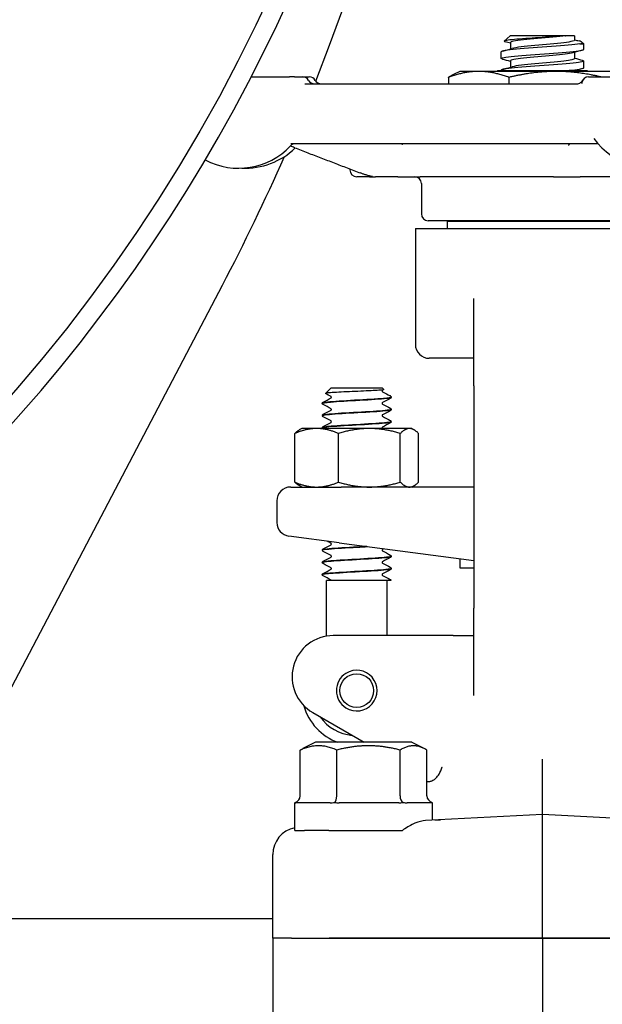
# Model space of a CAD drawing. Header units: inches. Extents: x 24 to 1128, y -69 to 748.
# Tile 468 of 656: x 616.47 to 619.11, y 343.72 to 348.19. Entities that reach past the tile are written whole.
import ezdxf

# ---------------------------------------------------------------- set-up
doc = ezdxf.new("R2010")
doc.units = ezdxf.units.IN
doc.header["$LTSCALE"] = 32
doc.header["$MEASUREMENT"] = 0
doc.layers.add('Visible (ANSI)', color=7, linetype='Continuous', lineweight=30)

msp = doc.modelspace()

# ---------------------------------------------------------------- linework, layer by layer
at = {"layer": 'Visible (ANSI)'}
for p, q in [((618.69618, 348.12229), (618.66969, 348.09782)), ((618.94758, 348.12229), (618.69618, 348.12229)), ((618.94758, 348.12229), (618.94901, 348.12229)), ((618.98897, 348.12229), (618.94901, 348.12229)), ((618.98897, 348.12229), (618.98897, 348.10146)), ((618.65563, 348.01813), (618.65563, 348.04902)), ((618.6973, 348.09069), (618.6973, 348.06202)), ((619.01266, 348.08483), (619.03063, 348.08483)), ((619.02184, 348.09296), (619.03063, 348.08483)), ((619.03063, 348.05979), (619.03063, 348.08483)), ((618.6973, 348.00735), (618.6973, 347.97869)), ((618.98897, 348.04679), (618.98897, 348.01813)), ((619.03063, 347.97646), (619.03063, 348.00735)), ((618.46813, 347.95979), (618.44236, 347.94778)), ((618.55311, 347.95979), (618.46813, 347.95979)), ((618.904, 347.95979), (618.55311, 347.95979)), ((618.63928, 347.96242), (618.63666, 347.95979)), ((619.04698, 347.96242), (618.63928, 347.96242)), ((618.65563, 347.96242), (618.65563, 347.96568)), ((619.19402, 347.95979), (618.904, 347.95979)), ((618.98897, 347.96346), (618.98897, 347.96242)), ((619.04698, 347.96242), (619.04961, 347.95979)), ((617.52035, 347.93492), (617.69354, 347.93492)), ((617.71676, 347.93492), (617.69354, 347.93492)), ((617.71676, 347.93492), (617.75349, 347.93492)), ((617.75349, 347.93492), (617.7838, 347.93492)), ((618.41586, 347.93274), (618.41586, 347.90367)), ((618.69037, 347.93274), (618.69037, 347.90367)), ((619.0522, 347.93492), (619.0518, 347.93492)), ((619.0522, 347.93492), (619.62783, 347.93492)), ((617.76405, 347.90367), (618.99923, 347.90367)), ((619.08927, 347.63117), (617.69998, 347.63117)), ((617.96813, 347.51682), (617.96813, 347.51242)), ((618.05743, 347.48117), (617.99938, 347.48117)), ((618.05743, 347.48117), (618.08457, 347.48117)), ((618.1855, 347.48117), (618.08457, 347.48117)), ((618.1855, 347.48117), (618.28816, 347.48117)), ((618.89284, 347.48117), (618.28816, 347.48117)), ((618.89284, 347.48117), (619.01423, 347.48117)), ((619.18188, 347.48117), (619.01423, 347.48117)), ((618.29313, 347.44992), (618.29313, 347.31242)), ((618.26563, 347.24617), (619.42063, 347.24617)), ((618.26563, 347.24617), (618.26563, 346.71867)), ((619.36188, 347.28117), (618.32438, 347.28117)), ((619.27488, 347.27742), (618.41138, 347.27742)), ((618.41138, 347.24617), (618.41138, 347.27742)), ((618.51813, 347.27742), (618.51813, 347.28117)), ((615.41982, 343.23117), (617.38931, 346.9885)), ((618.53063, 346.53117), (618.53063, 346.92808)), ((618.53063, 346.65617), (618.32813, 346.65617)), ((618.53063, 346.53117), (618.53063, 345.52117)), ((617.88211, 346.52117), (617.8575, 346.49656)), ((618.11665, 346.52117), (617.88211, 346.52117)), ((618.11665, 346.52117), (618.12297, 346.51485)), ((617.84313, 346.45134), (617.84313, 346.45192)), ((618.15563, 346.47915), (618.15563, 346.47973)), ((617.84313, 346.39573), (617.84313, 346.39631)), ((618.15563, 346.42354), (618.15563, 346.42412)), ((618.15563, 346.36792), (618.15563, 346.36851)), ((617.71842, 346.0935), (617.71842, 346.31484)), ((617.74938, 346.33717), (617.73833, 346.33079)), ((617.81735, 346.33717), (617.74938, 346.33717)), ((618.05677, 346.33717), (617.81735, 346.33717)), ((617.84313, 346.34012), (617.84313, 346.3407)), ((617.91629, 346.0935), (617.91629, 346.31484)), ((618.2388, 346.33717), (618.05677, 346.33717)), ((618.19726, 346.0935), (618.19726, 346.31484)), ((618.24938, 346.33717), (618.2388, 346.33717)), ((618.24938, 346.33717), (618.26043, 346.33079)), ((618.28035, 346.0935), (618.28035, 346.31484)), ((617.69938, 346.07117), (617.92827, 346.07117)), ((617.74938, 346.07117), (617.73833, 346.07755)), ((618.53063, 346.07117), (617.92827, 346.07117)), ((618.24938, 346.07117), (618.26043, 346.07755)), ((617.63688, 346.00867), (617.63688, 345.90979)), ((617.92011, 345.81769), (617.69122, 345.84782)), ((617.92011, 345.81769), (618.53063, 345.73731)), ((617.84313, 345.78401), (617.84313, 345.78459)), ((617.84313, 345.7284), (617.84313, 345.72898)), ((618.15563, 345.7562), (618.15563, 345.75678)), ((618.46813, 345.74554), (618.46813, 345.70372)), ((618.15563, 345.70059), (618.15563, 345.70117)), ((618.46813, 345.70372), (618.53063, 345.70372)), ((617.84313, 345.67279), (617.84313, 345.67337)), ((618.0278, 345.64617), (617.86188, 345.64617)), ((617.86188, 345.39355), (617.86188, 345.64617)), ((618.1392, 345.64617), (618.0278, 345.64617)), ((618.13688, 345.39617), (618.13688, 345.64617)), ((618.15557, 345.64617), (618.1392, 345.64617)), ((618.53063, 345.12426), (618.53063, 345.52117)), ((618.34936, 345.39617), (617.89313, 345.39617)), ((618.43703, 345.39617), (618.34936, 345.39617)), ((618.43703, 345.39617), (618.53063, 345.39617)), ((617.79938, 345.04629), (618.03342, 344.91117)), ((617.74306, 344.66742), (617.74306, 344.87621)), ((617.81188, 344.91117), (617.75479, 344.88262)), ((618.24938, 344.91117), (617.81188, 344.91117)), ((617.90863, 344.66742), (617.90863, 344.87621)), ((618.19621, 344.66742), (618.19621, 344.87621)), ((618.24938, 344.91117), (618.30648, 344.88262)), ((618.31821, 344.66742), (618.31821, 344.87621)), ((618.84313, 344.58367), (618.84313, 344.83401)), ((617.71817, 344.63617), (617.71813, 344.63617)), ((617.71813, 344.51117), (617.71813, 344.63617)), ((617.87838, 344.63617), (617.72212, 344.63617)), ((618.19084, 344.63617), (617.91945, 344.63617)), ((618.34313, 344.63617), (618.22796, 344.63617)), ((618.34313, 344.55747), (618.34313, 344.63617)), ((618.84313, 344.58367), (618.31141, 344.5558)), ((619.37486, 344.5558), (618.84313, 344.58367)), ((618.84313, 344.45907), (618.84313, 344.58367)), ((617.71813, 344.51117), (617.76193, 344.51117)), ((617.87345, 344.51117), (617.76193, 344.51117)), ((617.87345, 344.51117), (617.90406, 344.51117)), ((617.90406, 344.51117), (618.06599, 344.51117)), ((618.06599, 344.51117), (618.20777, 344.51117)), ((618.84313, 344.02117), (618.84313, 344.45907)), ((617.61813, 344.02117), (617.61813, 344.40082)), ((617.61813, 344.10867), (615.87978, 344.10867)), ((617.61813, 344.02117), (617.61813, 343.59361)), ((617.70363, 344.02117), (617.61813, 344.02117)), ((617.70363, 344.02117), (617.61813, 344.02117)), ((617.70363, 344.02117), (617.87408, 344.02117)), ((617.70363, 344.02117), (617.87408, 344.02117)), ((617.87408, 344.02117), (618.84313, 344.02117)), ((618.84313, 344.02117), (617.87408, 344.02117)), ((618.84313, 344.02117), (619.81219, 344.02117)), ((618.84313, 344.02117), (618.84313, 343.57401)), ((619.81219, 344.02117), (618.84313, 344.02117))]:
    msp.add_line(p, q, dxfattribs=at)
for centre, radius in [((610.78063, 351.42117), 7.5), ((617.99938, 345.14617), 0.07688)]:
    msp.add_circle(centre, radius, dxfattribs=at)
for centre, radius, start, end in [((608.93281, 351.42117), 9.54783, 338.457142, 43.918627), ((610.78063, 351.42117), 7.588, 134.247392, 45.752608), ((617.75349, 347.90367), 0.03125, 30, 90), ((617.80762, 347.93492), 0.03125, 210, 270), ((617.7838, 347.90367), 0.03125, 30, 90), ((617.83792, 347.93492), 0.03125, 210, 270), ((619.0522, 347.90367), 0.03125, 90, 168.46304), ((619.05179, 347.90367), 0.03125, 90, 154.03741), ((619.34002, 347.84492), 0.325, 168.46304, 169.61462), ((619.34002, 347.84492), 0.325, 215.65173, 11.53696), ((617.46292, 347.84492), 0.325, 242.18881, 316.55016), ((617.49323, 347.84492), 0.325, 267.32759, 314.23218), ((617.72155, 347.59992), 0.03125, 90, 136.55016), ((608.93281, 351.42117), 9.54783, 332.337698, 336.228971), ((617.99938, 347.51242), 0.03125, 180, 270), ((618.26188, 347.44992), 0.03125, 0, 90), ((618.32438, 347.31242), 0.03125, 180, 270), ((618.32813, 346.71867), 0.0625, 180, 270), ((617.69938, 346.00867), 0.0625, 90, 180), ((617.69938, 345.90979), 0.0625, 180, 262.5), ((617.89313, 345.20867), 0.1875, 90, 240), ((617.99938, 345.14617), 0.0925, 237.84992, 122.15008), ((617.99938, 345.14617), 0.0925, 122.15008, 237.84992), ((617.99938, 345.14617), 0.25, 195.89001, 250.05156), ((617.99938, 345.14617), 0.20454, 215.75553, 264.24447)]:
    msp.add_arc(centre, radius, start, end, dxfattribs=at)
for centre, major_axis, ratio, start_param, end_param in [((617.70711, 344.66742), (-0.03595, 0), 0.8693335, 1.9174431, 3.1415927), ((617.89338, 344.66742), (0, -0.03125), 0.4879975, 0.3466468, 1.5707963), ((618.21691, 344.66742), (0, -0.03125), 0.662309, 4.712389, 5.9365385), ((618.35416, 344.66742), (-0.03595, 0), 0.8693335, 0, 1.2241495), ((617.74361, 344.40087), (-0.12531, -0.00657), 0.9961843, 4.8646945, 6.2310249)]:
    msp.add_ellipse(centre, major_axis=major_axis, ratio=ratio, start_param=start_param, end_param=end_param, dxfattribs=at)
for points, knots in [([(618.94758, 348.12229), (618.93978, 348.12145), (618.93088, 348.12061), (618.9102, 348.11885), (618.89832, 348.11794), (618.86688, 348.11567), (618.84679, 348.11434), (618.80594, 348.11165), (618.78558, 348.11032), (618.74729, 348.10762), (618.72982, 348.10629), (618.7002, 348.1036), (618.68851, 348.10227), (618.67265, 348.09957), (618.66885, 348.09824), (618.66966, 348.09623), (618.67106, 348.09556), (618.67353, 348.0949)], [-1.5503297, -1.5503297, -1.5503297, -1.5503297, -1.4577971, -1.4577971, -1.3550285, -1.3550285, -1.200467, -1.200467, -1.0416694, -1.0416694, -0.8786368, -0.8786368, -0.7113708, -0.7113708, -0.5398726, -0.5398726, -0.4524454, -0.4524454, -0.4524454, -0.4524454]), ([(618.94901, 348.12229), (618.9167, 348.11802), (618.8672, 348.11375), (618.82078, 348.10948), (618.77436, 348.10521), (618.73231, 348.10093), (618.71186, 348.09666), (618.70232, 348.09467), (618.6976, 348.09268), (618.69762, 348.09069)], [5.4707142, 5.4707142, 5.4707142, 5.4707142, 6.4370964, 6.4370964, 6.4370964, 7.4033745, 7.4033745, 7.4033745, 7.8539816, 7.8539816, 7.8539816, 7.8539816]), ([(618.98868, 348.10146), (618.98876, 348.09986), (618.98574, 348.09826), (618.9795, 348.09666), (618.96285, 348.09238), (618.9237, 348.08811), (618.87809, 348.08384), (618.83248, 348.07957), (618.78169, 348.07529), (618.74651, 348.07102), (618.728, 348.06877), (618.71408, 348.06653), (618.70586, 348.06428)], [4.712389, 4.712389, 4.712389, 4.712389, 5.0747039, 5.0747039, 5.0747039, 6.041129, 6.041129, 6.041129, 7.0074496, 7.0074496, 7.0074496, 7.515828, 7.515828, 7.515828, 7.515828]), ([(619.01266, 348.08483), (619.01815, 348.08646), (619.0215, 348.0881), (619.02364, 348.09146), (619.02238, 348.09317), (619.01642, 348.09602), (619.01314, 348.09714), (619.00895, 348.09827)], [-0.89666376, -0.89666376, -0.89666376, -0.89666376, -0.7697294, -0.7697294, -0.64162523, -0.64162523, -0.55966115, -0.55966115, -0.55966115, -0.55966115]), ([(618.66259, 348.01459), (618.65406, 348.01689), (618.65347, 348.0192), (618.66168, 348.02151), (618.67599, 348.02552), (618.71666, 348.02954), (618.76878, 348.03355), (618.82073, 348.03756), (618.88293, 348.04156), (618.93265, 348.04556), (618.98278, 348.0496), (619.01912, 348.05363), (619.02823, 348.05767), (619.02983, 348.05838), (619.03058, 348.05909), (619.03053, 348.05979)], [-14.4041511, -14.4041511, -14.4041511, -14.4041511, -13.8824397, -13.8824397, -13.8824397, -12.9741281, -12.9741281, -12.9741281, -12.0686207, -12.0686207, -12.0686207, -11.1558883, -11.1558883, -11.1558883, -10.9955743, -10.9955743, -10.9955743, -10.9955743]), ([(619.01266, 348.08483), (618.98843, 348.08082), (618.93972, 348.07681), (618.88439, 348.07279), (618.82906, 348.06878), (618.76832, 348.06477), (618.72442, 348.06076), (618.68159, 348.05684), (618.6557, 348.05293), (618.65564, 348.04902)], [5.153766, 5.153766, 5.153766, 5.153766, 6.061332, 6.061332, 6.061332, 6.968806, 6.968806, 6.968806, 7.8539816, 7.8539816, 7.8539816, 7.8539816]), ([(619.02391, 348.01089), (619.03642, 348.00747), (619.03053, 348.00404), (619.007, 348.00062), (618.97945, 347.99661), (618.92832, 347.9926), (618.87233, 347.98859), (618.81634, 347.98458), (618.75671, 347.98057), (618.71526, 347.97656), (618.67776, 347.97294), (618.65588, 347.96931), (618.65567, 347.96568)], [10.7285901, 10.7285901, 10.7285901, 10.7285901, 11.5030786, 11.5030786, 11.5030786, 12.4100129, 12.4100129, 12.4100129, 13.3168593, 13.3168593, 13.3168593, 14.1371669, 14.1371669, 14.1371669, 14.1371669]), ([(618.98069, 348.04453), (618.96604, 348.04055), (618.9321, 348.03658), (618.89074, 348.0326), (618.84637, 348.02833), (618.79469, 348.02406), (618.75685, 348.01979), (618.7201, 348.01564), (618.69739, 348.0115), (618.6973, 348.00735)], [11.3337279, 11.3337279, 11.3337279, 11.3337279, 12.2338185, 12.2338185, 12.2338185, 13.1994868, 13.1994868, 13.1994868, 14.1371669, 14.1371669, 14.1371669, 14.1371669]), ([(618.9889, 348.01813), (618.98866, 348.0144), (618.97079, 348.01068), (618.94026, 348.00696), (618.90524, 348.00269), (618.85455, 347.99842), (618.80891, 347.99415), (618.76329, 347.98988), (618.72398, 347.98561), (618.70708, 347.98135), (618.70655, 347.98121), (618.70605, 347.98108), (618.70556, 347.98095)], [10.9955743, 10.9955743, 10.9955743, 10.9955743, 11.8375116, 11.8375116, 11.8375116, 12.8032209, 12.8032209, 12.8032209, 13.7688308, 13.7688308, 13.7688308, 13.7990133, 13.7990133, 13.7990133, 13.7990133]), ([(618.93495, 347.96242), (618.97714, 347.96586), (619.0098, 347.9693), (619.02328, 347.97273), (619.02815, 347.97398), (619.03048, 347.97522), (619.0304, 347.97646)], [-18.3374763, -18.3374763, -18.3374763, -18.3374763, -17.5597228, -17.5597228, -17.5597228, -17.2787596, -17.2787596, -17.2787596, -17.2787596]), ([(618.99923, 347.90367), (619.00257, 347.90367), (619.00579, 347.90426), (619.01154, 347.90616), (619.01395, 347.90749), (619.01796, 347.91024), (619.01938, 347.91162), (619.02149, 347.91391), (619.02215, 347.91482), (619.02308, 347.91621), (619.02335, 347.91669), (619.0236, 347.91716), (619.02366, 347.91727), (619.0237, 347.91735)], [0, 0, 0, 0, 0.008547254, 0.008547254, 0.018178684, 0.018178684, 0.02951811, 0.02951811, 0.041152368, 0.041152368, 0.052786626, 0.052786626, 0.058171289, 0.058171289, 0.058171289, 0.058171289]), ([(617.71668, 347.6133), (617.73665, 347.60563), (617.75661, 347.59796), (617.79655, 347.58262), (617.81652, 347.57496), (617.85646, 347.55963), (617.87643, 347.55197), (617.91637, 347.53665), (617.93635, 347.529), (617.9763, 347.51369), (617.99627, 347.50605), (618.01625, 347.4984)], [0.6477885, 0.6477885, 0.6477885, 0.6477885, 0.84276542, 0.84276542, 1.03774233, 1.03774233, 1.23271925, 1.23271925, 1.42769616, 1.42769616, 1.62267307, 1.62267307, 1.62267307, 1.62267307]), ([(617.80014, 347.63117), (617.80014, 347.63117), (617.80014, 347.63117), (617.80014, 347.63117), (617.80012, 347.63117), (617.80009, 347.63117), (617.80006, 347.63117), (617.79997, 347.63117), (617.7999, 347.63117), (617.79964, 347.63117), (617.79944, 347.63117), (617.79899, 347.63117), (617.79873, 347.63117), (617.79846, 347.63117), (617.79839, 347.63117), (617.79834, 347.63116), (617.79833, 347.63116), (617.79833, 347.63116)], [0.002242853, 0.002242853, 0.002242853, 0.002242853, 0.002305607, 0.002305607, 0.002778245, 0.002778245, 0.003407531, 0.003407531, 0.005085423, 0.005085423, 0.009559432, 0.009559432, 0.015533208, 0.015533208, 0.017882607, 0.017882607, 0.018819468, 0.018819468, 0.018819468, 0.018819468]), ([(618.20338, 347.63117), (618.20457, 347.63051), (618.20579, 347.62985), (618.2071, 347.62919), (618.20737, 347.62905), (618.20774, 347.62888), (618.20787, 347.62882), (618.20811, 347.62871), (618.2082, 347.62867), (618.20823, 347.62866), (618.20824, 347.62866), (618.20824, 347.62866)], [0.075506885, 0.075506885, 0.075506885, 0.075506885, 0.086783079, 0.086783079, 0.089936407, 0.089936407, 0.091973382, 0.091973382, 0.09490981, 0.09490981, 0.095724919, 0.095724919, 0.095724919, 0.095724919]), ([(618.96126, 347.62357), (618.96126, 347.62357), (618.96126, 347.62357), (618.96129, 347.6236), (618.96158, 347.62395), (618.96257, 347.62531), (618.9632, 347.62621), (618.96488, 347.62846), (618.96601, 347.62987), (618.96715, 347.63117)], [0.151733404, 0.151733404, 0.151733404, 0.151733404, 0.152733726, 0.152733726, 0.17283482, 0.17283482, 0.189537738, 0.189537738, 0.209449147, 0.209449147, 0.209449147, 0.209449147]), ([(619.09598, 347.63028), (619.09577, 347.63034), (619.09554, 347.6304), (619.09396, 347.63079), (619.09219, 347.63112), (619.0896, 347.63117), (619.08944, 347.63117), (619.08927, 347.63117)], [0.282916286, 0.282916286, 0.282916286, 0.282916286, 0.285307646, 0.285307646, 0.298248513, 0.298248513, 0.299108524, 0.299108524, 0.299108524, 0.299108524]), ([(618.07069, 347.48221), (618.07069, 347.48221), (618.07068, 347.48221), (618.07065, 347.48221), (618.07063, 347.48222), (618.07054, 347.48223), (618.0705, 347.48223), (618.07042, 347.48225), (618.07036, 347.48225), (618.07025, 347.48227), (618.07018, 347.48228), (618.07, 347.48231), (618.06988, 347.48233), (618.06929, 347.48241), (618.06886, 347.48248), (618.06762, 347.48268), (618.06683, 347.48281), (618.06357, 347.4834), (618.06089, 347.48398), (618.05546, 347.48532), (618.05271, 347.48606), (618.04717, 347.48766), (618.04434, 347.48852), (618.03718, 347.4908), (618.0329, 347.49225), (618.02444, 347.49528), (618.0203, 347.49686), (618.01625, 347.4984)], [0.26612976, 0.26612976, 0.26612976, 0.26612976, 0.2668941, 0.2668941, 0.26783144, 0.26783144, 0.26830071, 0.26830071, 0.26877383, 0.26877383, 0.26924374, 0.26924374, 0.27018646, 0.27018646, 0.27396155, 0.27396155, 0.28138088, 0.28138088, 0.30389899, 0.30389899, 0.32519321, 0.32519321, 0.34787479, 0.34787479, 0.38447631, 0.38447631, 0.42408822, 0.42408822, 0.42408822, 0.42408822]), ([(618.12297, 346.51485), (618.12311, 346.51471), (618.12315, 346.51457), (618.12268, 346.51367), (618.11908, 346.51292), (618.10584, 346.51141), (618.09624, 346.51066), (618.07213, 346.50914), (618.05779, 346.50839), (618.02611, 346.50688), (618.00905, 346.50613), (617.9744, 346.50461), (617.95715, 346.50386), (617.92472, 346.50235), (617.9099, 346.5016), (617.88474, 346.50008), (617.87471, 346.49933), (617.86091, 346.49782), (617.85737, 346.49707), (617.85739, 346.49617), (617.85753, 346.49602), (617.85782, 346.49587)], [-1.8174748, -1.8174748, -1.8174748, -1.8174748, -1.7949096, -1.7949096, -1.6700584, -1.6700584, -1.5430016, -1.5430016, -1.41374, -1.41374, -1.2822742, -1.2822742, -1.1486049, -1.1486049, -1.0127327, -1.0127327, -0.8746582, -0.8746582, -0.7343822, -0.7343822, -0.7065085, -0.7065085, -0.7065085, -0.7065085]), ([(617.88432, 346.47944), (617.88432, 346.48051), (617.88387, 346.48151), (617.88317, 346.48247), (617.88291, 346.48266), (617.88273, 346.48279), (617.88269, 346.48281), (617.88269, 346.48281)], [0, 0, 0, 0, 0.017919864, 0.017919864, 0.032518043, 0.032518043, 0.040461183, 0.040461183, 0.040461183, 0.040461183]), ([(618.11607, 346.51062), (618.11607, 346.51062), (618.11591, 346.51054), (618.11538, 346.50999), (618.11511, 346.50965), (618.11463, 346.50864), (618.11445, 346.50794), (618.11445, 346.50724)], [0.003893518, 0.003893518, 0.003893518, 0.003893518, 0.02135506, 0.02135506, 0.032660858, 0.032660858, 0.044379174, 0.044379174, 0.044379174, 0.044379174]), ([(618.11445, 346.50724), (618.11445, 346.50617), (618.11489, 346.50517), (618.1156, 346.50421), (618.11585, 346.50402), (618.11604, 346.50389), (618.11607, 346.50387), (618.11607, 346.50387)], [0, 0, 0, 0, 0.017919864, 0.017919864, 0.032518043, 0.032518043, 0.040461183, 0.040461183, 0.040461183, 0.040461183]), ([(618.15356, 346.48394), (618.15347, 346.48402), (618.15337, 346.4841), (618.15297, 346.48443), (618.1526, 346.48469), (618.15204, 346.48499)], [-0.025931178, -0.025931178, -0.025931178, -0.025931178, -0.019551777, -0.019551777, 0, 0, 0, 0]), ([(618.15356, 346.48394), (618.15399, 346.48356), (618.15445, 346.48306), (618.15526, 346.48167), (618.15558, 346.48073), (618.15563, 346.47975)], [0, 0, 0, 0, 0.013250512, 0.013250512, 0.027054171, 0.027054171, 0.027054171, 0.027054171]), ([(617.84313, 346.45195), (617.84319, 346.45308), (617.84362, 346.45415), (617.8446, 346.45562), (617.84513, 346.4561), (617.84605, 346.45681), (617.84646, 346.45705), (617.84687, 346.45727)], [0, 0, 0, 0, 0.015967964, 0.015967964, 0.031253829, 0.031253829, 0.045415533, 0.045415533, 0.045415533, 0.045415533]), ([(617.84687, 346.446), (617.84624, 346.44633), (617.84556, 346.44673), (617.84446, 346.44787), (617.84407, 346.44837), (617.84342, 346.44966), (617.84318, 346.45047), (617.84313, 346.45132)], [0, 0, 0, 0, 0.022095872, 0.022095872, 0.033561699, 0.033561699, 0.045438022, 0.045438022, 0.045438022, 0.045438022]), ([(617.84334, 346.45132), (617.84348, 346.4534), (617.85649, 346.45549), (617.88039, 346.45758), (617.91258, 346.46039), (617.96363, 346.46321), (618.01312, 346.46602), (618.06304, 346.46886), (618.11002, 346.4717), (618.13494, 346.47454), (618.14842, 346.47608), (618.15536, 346.47761), (618.15543, 346.47915)], [-14.1400278, -14.1400278, -14.1400278, -14.1400278, -13.4320997, -13.4320997, -13.4320997, -12.4783682, -12.4783682, -12.4783682, -11.5160648, -11.5160648, -11.5160648, -10.9955743, -10.9955743, -10.9955743, -10.9955743]), ([(618.15541, 346.47975), (618.1553, 346.47775), (618.14336, 346.47574), (618.12118, 346.47374), (618.09002, 346.47092), (618.03948, 346.4681), (617.98984, 346.46528), (617.94021, 346.46247), (617.89278, 346.45965), (617.86658, 346.45683), (617.85135, 346.4552), (617.84353, 346.45356), (617.84345, 346.45192)], [4.7095281, 4.7095281, 4.7095281, 4.7095281, 5.3893637, 5.3893637, 5.3893637, 6.3443154, 6.3443154, 6.3443154, 7.2990044, 7.2990044, 7.2990044, 7.8539816, 7.8539816, 7.8539816, 7.8539816]), ([(617.88269, 346.47606), (617.88269, 346.47606), (617.88286, 346.47614), (617.88338, 346.47669), (617.88366, 346.47703), (617.88414, 346.47804), (617.88432, 346.47874), (617.88432, 346.47944)], [0.003893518, 0.003893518, 0.003893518, 0.003893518, 0.02135506, 0.02135506, 0.032660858, 0.032660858, 0.044379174, 0.044379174, 0.044379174, 0.044379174]), ([(618.11607, 346.45501), (618.11607, 346.45501), (618.11591, 346.45493), (618.11538, 346.45438), (618.11511, 346.45404), (618.11463, 346.45303), (618.11445, 346.45233), (618.11445, 346.45163)], [0.003893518, 0.003893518, 0.003893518, 0.003893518, 0.02135506, 0.02135506, 0.032660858, 0.032660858, 0.044379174, 0.044379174, 0.044379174, 0.044379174]), ([(618.11445, 346.45163), (618.11445, 346.45056), (618.11489, 346.44956), (618.1156, 346.4486), (618.11585, 346.44841), (618.11604, 346.44828), (618.11607, 346.44826), (618.11607, 346.44826)], [0, 0, 0, 0, 0.017919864, 0.017919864, 0.032518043, 0.032518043, 0.040461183, 0.040461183, 0.040461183, 0.040461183]), ([(618.15563, 346.47912), (618.15557, 346.47799), (618.15515, 346.47692), (618.15417, 346.47545), (618.15364, 346.47497), (618.15272, 346.47426), (618.1523, 346.47402), (618.1519, 346.4738)], [0, 0, 0, 0, 0.015967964, 0.015967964, 0.031253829, 0.031253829, 0.045415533, 0.045415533, 0.045415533, 0.045415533]), ([(617.84313, 346.39634), (617.84319, 346.39747), (617.84362, 346.39853), (617.8446, 346.4), (617.84513, 346.40049), (617.84605, 346.4012), (617.84646, 346.40144), (617.84687, 346.40165)], [0, 0, 0, 0, 0.015967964, 0.015967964, 0.031253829, 0.031253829, 0.045415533, 0.045415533, 0.045415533, 0.045415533]), ([(617.84687, 346.39039), (617.84624, 346.39072), (617.84556, 346.39112), (617.84446, 346.39226), (617.84407, 346.39276), (617.84342, 346.39405), (617.84318, 346.39486), (617.84313, 346.3957)], [0, 0, 0, 0, 0.022095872, 0.022095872, 0.033561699, 0.033561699, 0.045438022, 0.045438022, 0.045438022, 0.045438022]), ([(618.15557, 346.42414), (618.15562, 346.42378), (618.15528, 346.42342), (618.15452, 346.42306), (618.14859, 346.42025), (618.11762, 346.41743), (618.07399, 346.41462), (618.03037, 346.41181), (617.97524, 346.409), (617.93066, 346.40618), (617.88609, 346.40337), (617.85322, 346.40056), (617.84519, 346.39775), (617.84382, 346.39727), (617.84318, 346.39679), (617.84324, 346.39631)], [10.9927134, 10.9927134, 10.9927134, 10.9927134, 11.1151899, 11.1151899, 11.1151899, 12.0686082, 12.0686082, 12.0686082, 13.0217811, 13.0217811, 13.0217811, 13.9747115, 13.9747115, 13.9747115, 14.1371669, 14.1371669, 14.1371669, 14.1371669]), ([(617.84338, 346.3957), (617.84325, 346.39659), (617.84543, 346.39748), (617.85005, 346.39837), (617.86461, 346.40118), (617.90302, 346.40398), (617.94998, 346.40679), (617.99687, 346.40958), (618.05107, 346.41238), (618.09109, 346.41518), (618.13088, 346.41797), (618.15556, 346.42075), (618.15563, 346.42354)], [-20.4232131, -20.4232131, -20.4232131, -20.4232131, -20.1217618, -20.1217618, -20.1217618, -19.1712317, -19.1712317, -19.1712317, -18.2223022, -18.2223022, -18.2223022, -17.2787596, -17.2787596, -17.2787596, -17.2787596]), ([(617.88432, 346.42383), (617.88432, 346.4249), (617.88387, 346.4259), (617.88317, 346.42685), (617.88291, 346.42705), (617.88273, 346.42718), (617.88269, 346.4272), (617.88269, 346.4272)], [0, 0, 0, 0, 0.017919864, 0.017919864, 0.032518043, 0.032518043, 0.040461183, 0.040461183, 0.040461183, 0.040461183]), ([(617.88269, 346.42045), (617.88269, 346.42045), (617.88286, 346.42053), (617.88338, 346.42108), (617.88366, 346.42142), (617.88414, 346.42243), (617.88432, 346.42312), (617.88432, 346.42383)], [0.003893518, 0.003893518, 0.003893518, 0.003893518, 0.02135506, 0.02135506, 0.032660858, 0.032660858, 0.044379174, 0.044379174, 0.044379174, 0.044379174]), ([(618.11607, 346.39939), (618.11607, 346.39939), (618.11591, 346.39932), (618.11538, 346.39877), (618.11511, 346.39843), (618.11463, 346.39741), (618.11445, 346.39672), (618.11445, 346.39602)], [0.003893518, 0.003893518, 0.003893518, 0.003893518, 0.02135506, 0.02135506, 0.032660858, 0.032660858, 0.044379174, 0.044379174, 0.044379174, 0.044379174]), ([(618.11445, 346.39602), (618.11445, 346.39495), (618.11489, 346.39395), (618.1156, 346.39299), (618.11585, 346.3928), (618.11604, 346.39266), (618.11607, 346.39265), (618.11607, 346.39265)], [0, 0, 0, 0, 0.017919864, 0.017919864, 0.032518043, 0.032518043, 0.040461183, 0.040461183, 0.040461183, 0.040461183]), ([(618.1519, 346.42946), (618.15253, 346.42913), (618.1532, 346.42873), (618.15431, 346.42759), (618.1547, 346.42709), (618.15535, 346.4258), (618.15559, 346.42499), (618.15563, 346.42414)], [0, 0, 0, 0, 0.022095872, 0.022095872, 0.033561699, 0.033561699, 0.045438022, 0.045438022, 0.045438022, 0.045438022]), ([(618.15563, 346.42351), (618.15557, 346.42238), (618.15515, 346.42131), (618.15417, 346.41984), (618.15364, 346.41936), (618.15272, 346.41865), (618.1523, 346.4184), (618.1519, 346.41819)], [0, 0, 0, 0, 0.015967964, 0.015967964, 0.031253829, 0.031253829, 0.045415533, 0.045415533, 0.045415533, 0.045415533]), ([(617.84319, 346.34009), (617.84329, 346.34256), (617.86215, 346.34504), (617.89447, 346.34751), (617.93168, 346.35035), (617.98577, 346.35319), (618.03469, 346.35604), (618.08346, 346.35887), (618.12575, 346.36171), (618.14439, 346.36455), (618.1518, 346.36567), (618.15539, 346.3668), (618.15532, 346.36792)], [-26.7063984, -26.7063984, -26.7063984, -26.7063984, -25.8688703, -25.8688703, -25.8688703, -24.9048316, -24.9048316, -24.9048316, -23.9435311, -23.9435311, -23.9435311, -23.5619449, -23.5619449, -23.5619449, -23.5619449]), ([(618.15531, 346.36853), (618.15535, 346.36703), (618.14892, 346.36553), (618.13611, 346.36403), (618.11211, 346.36123), (618.06637, 346.35842), (618.01711, 346.35561), (617.96788, 346.3528), (617.91642, 346.35), (617.88326, 346.34719), (617.85772, 346.34503), (617.84354, 346.34286), (617.84329, 346.3407)], [17.2758987, 17.2758987, 17.2758987, 17.2758987, 17.7840647, 17.7840647, 17.7840647, 18.7358252, 18.7358252, 18.7358252, 19.6873602, 19.6873602, 19.6873602, 20.4203522, 20.4203522, 20.4203522, 20.4203522]), ([(617.88432, 346.36822), (617.88432, 346.36929), (617.88387, 346.37028), (617.88317, 346.37124), (617.88291, 346.37144), (617.88273, 346.37157), (617.88269, 346.37159), (617.88269, 346.37159)], [0, 0, 0, 0, 0.017919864, 0.017919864, 0.032518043, 0.032518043, 0.040461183, 0.040461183, 0.040461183, 0.040461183]), ([(617.88269, 346.36484), (617.88269, 346.36484), (617.88286, 346.36491), (617.88338, 346.36547), (617.88366, 346.36581), (617.88414, 346.36682), (617.88432, 346.36751), (617.88432, 346.36822)], [0.003893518, 0.003893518, 0.003893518, 0.003893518, 0.02135506, 0.02135506, 0.032660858, 0.032660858, 0.044379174, 0.044379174, 0.044379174, 0.044379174]), ([(618.1519, 346.37385), (618.15253, 346.37352), (618.1532, 346.37312), (618.15431, 346.37198), (618.1547, 346.37148), (618.15535, 346.37019), (618.15559, 346.36938), (618.15563, 346.36853)], [0, 0, 0, 0, 0.022095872, 0.022095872, 0.033561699, 0.033561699, 0.045438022, 0.045438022, 0.045438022, 0.045438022]), ([(618.15563, 346.3679), (618.15557, 346.36676), (618.15515, 346.3657), (618.15417, 346.36423), (618.15364, 346.36375), (618.15272, 346.36304), (618.1523, 346.36279), (618.1519, 346.36258)], [0, 0, 0, 0, 0.015967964, 0.015967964, 0.031253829, 0.031253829, 0.045415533, 0.045415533, 0.045415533, 0.045415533]), ([(617.84313, 346.34073), (617.84319, 346.34186), (617.84362, 346.34292), (617.8446, 346.34439), (617.84513, 346.34488), (617.84605, 346.34558), (617.84646, 346.34583), (617.84687, 346.34604)], [0, 0, 0, 0, 0.015967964, 0.015967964, 0.031253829, 0.031253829, 0.045415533, 0.045415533, 0.045415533, 0.045415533]), ([(617.8441, 346.33717), (617.84398, 346.33736), (617.84386, 346.33756), (617.84342, 346.33843), (617.84318, 346.33925), (617.84313, 346.34009)], [0.029606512, 0.029606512, 0.029606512, 0.029606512, 0.033561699, 0.033561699, 0.045438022, 0.045438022, 0.045438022, 0.045438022]), ([(618.11607, 346.34378), (618.11607, 346.34378), (618.11591, 346.34371), (618.11538, 346.34316), (618.11511, 346.34282), (618.11463, 346.3418), (618.11445, 346.34111), (618.11445, 346.34041)], [0.003893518, 0.003893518, 0.003893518, 0.003893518, 0.02135506, 0.02135506, 0.032660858, 0.032660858, 0.044379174, 0.044379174, 0.044379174, 0.044379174]), ([(618.11445, 346.34041), (618.11445, 346.33934), (618.11489, 346.33834), (618.11553, 346.33747), (618.11575, 346.33728), (618.11588, 346.33717)], [0, 0, 0, 0, 0.017919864, 0.017919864, 0.029530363, 0.029530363, 0.029530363, 0.029530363]), ([(617.88432, 345.8121), (617.88432, 345.81318), (617.88387, 345.81417), (617.88317, 345.81513), (617.88291, 345.81532), (617.88273, 345.81546), (617.88269, 345.81548), (617.88269, 345.81548)], [0, 0, 0, 0, 0.017919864, 0.017919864, 0.032518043, 0.032518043, 0.040461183, 0.040461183, 0.040461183, 0.040461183]), ([(617.88269, 345.80873), (617.88269, 345.80873), (617.88286, 345.8088), (617.88338, 345.80936), (617.88366, 345.8097), (617.88414, 345.81071), (617.88432, 345.8114), (617.88432, 345.8121)], [0.003893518, 0.003893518, 0.003893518, 0.003893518, 0.02135506, 0.02135506, 0.032660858, 0.032660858, 0.044379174, 0.044379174, 0.044379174, 0.044379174]), ([(617.84313, 345.78461), (617.84319, 345.78575), (617.84362, 345.78681), (617.8446, 345.78828), (617.84513, 345.78877), (617.84605, 345.78947), (617.84646, 345.78972), (617.84687, 345.78993)], [0, 0, 0, 0, 0.015967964, 0.015967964, 0.031253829, 0.031253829, 0.045415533, 0.045415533, 0.045415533, 0.045415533]), ([(617.84687, 345.77866), (617.84624, 345.779), (617.84556, 345.7794), (617.84446, 345.78054), (617.84407, 345.78103), (617.84342, 345.78232), (617.84318, 345.78314), (617.84313, 345.78398)], [0, 0, 0, 0, 0.022095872, 0.022095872, 0.033561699, 0.033561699, 0.045438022, 0.045438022, 0.045438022, 0.045438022]), ([(617.84339, 345.78398), (617.84347, 345.78585), (617.85374, 345.78772), (617.87322, 345.78959), (617.90244, 345.7924), (617.95161, 345.7952), (618.00115, 345.79801), (618.01729, 345.79892), (618.03334, 345.79984), (618.04862, 345.80075)], [-89.5382515, -89.5382515, -89.5382515, -89.5382515, -88.9043978, -88.9043978, -88.9043978, -87.9533052, -87.9533052, -87.9533052, -87.6432571, -87.6432571, -87.6432571, -87.6432571]), ([(618.04558, 345.80116), (618.02589, 345.79999), (618.00503, 345.79882), (617.98448, 345.79765), (617.93527, 345.79485), (617.8891, 345.79205), (617.86427, 345.78925), (617.85051, 345.78769), (617.8435, 345.78614), (617.84345, 345.78459)], [81.3805439, 81.3805439, 81.3805439, 81.3805439, 81.7769581, 81.7769581, 81.7769581, 82.7259477, 82.7259477, 82.7259477, 83.2522053, 83.2522053, 83.2522053, 83.2522053]), ([(618.11607, 345.78767), (618.11607, 345.78767), (618.11591, 345.7876), (618.11538, 345.78705), (618.11511, 345.7867), (618.11463, 345.78569), (618.11445, 345.785), (618.11445, 345.7843)], [0.003893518, 0.003893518, 0.003893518, 0.003893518, 0.02135506, 0.02135506, 0.032660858, 0.032660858, 0.044379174, 0.044379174, 0.044379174, 0.044379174]), ([(618.11445, 345.7843), (618.11445, 345.78323), (618.11489, 345.78223), (618.1156, 345.78127), (618.11585, 345.78108), (618.11604, 345.78094), (618.11607, 345.78092), (618.11607, 345.78092)], [0, 0, 0, 0, 0.017919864, 0.017919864, 0.032518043, 0.032518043, 0.040461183, 0.040461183, 0.040461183, 0.040461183]), ([(617.84313, 345.729), (617.84319, 345.73014), (617.84362, 345.7312), (617.8446, 345.73267), (617.84513, 345.73315), (617.84605, 345.73386), (617.84646, 345.73411), (617.84687, 345.73432)], [0, 0, 0, 0, 0.015967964, 0.015967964, 0.031253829, 0.031253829, 0.045415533, 0.045415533, 0.045415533, 0.045415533]), ([(617.84687, 345.72305), (617.84624, 345.72338), (617.84556, 345.72379), (617.84446, 345.72492), (617.84407, 345.72542), (617.84342, 345.72671), (617.84318, 345.72753), (617.84313, 345.72837)], [0, 0, 0, 0, 0.022095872, 0.022095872, 0.033561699, 0.033561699, 0.045438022, 0.045438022, 0.045438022, 0.045438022]), ([(618.15552, 345.75681), (618.15561, 345.75632), (618.15495, 345.75582), (618.15352, 345.75533), (618.14537, 345.75251), (618.11219, 345.74968), (618.06733, 345.74686), (618.02257, 345.74405), (617.96738, 345.74123), (617.92387, 345.73842), (617.88045, 345.73561), (617.84979, 345.7328), (617.84415, 345.72999), (617.84347, 345.72965), (617.84316, 345.72932), (617.84319, 345.72898)], [86.3909371, 86.3909371, 86.3909371, 86.3909371, 86.558303, 86.558303, 86.558303, 87.5147256, 87.5147256, 87.5147256, 88.4689986, 88.4689986, 88.4689986, 89.4213086, 89.4213086, 89.4213086, 89.5353906, 89.5353906, 89.5353906, 89.5353906]), ([(617.84333, 345.72837), (617.84321, 345.72912), (617.84473, 345.72986), (617.848, 345.73061), (617.86029, 345.73342), (617.89689, 345.73623), (617.94319, 345.73904), (617.98948, 345.74185), (618.04424, 345.74466), (618.08561, 345.74747), (618.12697, 345.75028), (618.15386, 345.75309), (618.15554, 345.7559), (618.1556, 345.756), (618.15563, 345.7561), (618.15563, 345.7562)], [-95.8214368, -95.8214368, -95.8214368, -95.8214368, -95.568359, -95.568359, -95.568359, -94.6156683, -94.6156683, -94.6156683, -93.6632144, -93.6632144, -93.6632144, -92.7109946, -92.7109946, -92.7109946, -92.6769833, -92.6769833, -92.6769833, -92.6769833]), ([(617.88432, 345.75649), (617.88432, 345.75757), (617.88387, 345.75856), (617.88317, 345.75952), (617.88291, 345.75971), (617.88273, 345.75985), (617.88269, 345.75987), (617.88269, 345.75987)], [0, 0, 0, 0, 0.017919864, 0.017919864, 0.032518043, 0.032518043, 0.040461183, 0.040461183, 0.040461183, 0.040461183]), ([(617.88269, 345.75312), (617.88269, 345.75312), (617.88286, 345.75319), (617.88338, 345.75374), (617.88366, 345.75409), (617.88414, 345.7551), (617.88432, 345.75579), (617.88432, 345.75649)], [0.003893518, 0.003893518, 0.003893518, 0.003893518, 0.02135506, 0.02135506, 0.032660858, 0.032660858, 0.044379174, 0.044379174, 0.044379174, 0.044379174]), ([(618.11607, 345.73206), (618.11607, 345.73206), (618.11591, 345.73199), (618.11538, 345.73144), (618.11511, 345.73109), (618.11463, 345.73008), (618.11445, 345.72939), (618.11445, 345.72869)], [0.003893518, 0.003893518, 0.003893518, 0.003893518, 0.02135506, 0.02135506, 0.032660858, 0.032660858, 0.044379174, 0.044379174, 0.044379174, 0.044379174]), ([(618.11445, 345.72869), (618.11445, 345.72761), (618.11489, 345.72662), (618.1156, 345.72566), (618.11585, 345.72547), (618.11604, 345.72533), (618.11607, 345.72531), (618.11607, 345.72531)], [0, 0, 0, 0, 0.017919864, 0.017919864, 0.032518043, 0.032518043, 0.040461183, 0.040461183, 0.040461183, 0.040461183]), ([(618.1519, 345.76213), (618.15253, 345.7618), (618.1532, 345.76139), (618.15431, 345.76026), (618.1547, 345.75976), (618.15535, 345.75847), (618.15559, 345.75765), (618.15563, 345.75681)], [0, 0, 0, 0, 0.022095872, 0.022095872, 0.033561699, 0.033561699, 0.045438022, 0.045438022, 0.045438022, 0.045438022]), ([(618.15563, 345.75618), (618.15557, 345.75504), (618.15515, 345.75398), (618.15417, 345.75251), (618.15364, 345.75203), (618.15272, 345.75132), (618.1523, 345.75107), (618.1519, 345.75086)], [0, 0, 0, 0, 0.015967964, 0.015967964, 0.031253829, 0.031253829, 0.045415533, 0.045415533, 0.045415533, 0.045415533]), ([(617.84313, 345.67339), (617.84319, 345.67453), (617.84362, 345.67559), (617.8446, 345.67706), (617.84513, 345.67754), (617.84605, 345.67825), (617.84646, 345.6785), (617.84687, 345.67871)], [0, 0, 0, 0, 0.015967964, 0.015967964, 0.031253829, 0.031253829, 0.045415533, 0.045415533, 0.045415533, 0.045415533]), ([(617.84321, 345.67276), (617.84335, 345.67516), (617.86108, 345.67757), (617.89189, 345.67997), (617.92796, 345.68279), (617.98099, 345.6856), (618.02974, 345.68842), (618.07847, 345.69123), (618.12164, 345.69405), (618.14196, 345.69686), (618.15094, 345.6981), (618.15535, 345.69935), (618.15531, 345.70059)], [-102.1046221, -102.1046221, -102.1046221, -102.1046221, -101.2896371, -101.2896371, -101.2896371, -100.3354652, -100.3354652, -100.3354652, -99.3815473, -99.3815473, -99.3815473, -98.9601686, -98.9601686, -98.9601686, -98.9601686]), ([(618.15532, 345.7012), (618.15531, 345.69952), (618.14715, 345.69784), (618.13125, 345.69616), (618.1046, 345.69335), (618.0569, 345.69053), (618.00727, 345.68772), (617.95784, 345.68491), (617.90778, 345.68211), (617.877, 345.67931), (617.85528, 345.67733), (617.84359, 345.67535), (617.84338, 345.67337)], [92.6741224, 92.6741224, 92.6741224, 92.6741224, 93.2431504, 93.2431504, 93.2431504, 94.1972517, 94.1972517, 94.1972517, 95.1476373, 95.1476373, 95.1476373, 95.8185759, 95.8185759, 95.8185759, 95.8185759]), ([(617.88432, 345.70088), (617.88432, 345.70195), (617.88387, 345.70295), (617.88317, 345.70391), (617.88291, 345.7041), (617.88273, 345.70424), (617.88269, 345.70426), (617.88269, 345.70426)], [0, 0, 0, 0, 0.017919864, 0.017919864, 0.032518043, 0.032518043, 0.040461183, 0.040461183, 0.040461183, 0.040461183]), ([(617.88269, 345.69751), (617.88269, 345.69751), (617.88286, 345.69758), (617.88338, 345.69813), (617.88366, 345.69848), (617.88414, 345.69949), (617.88432, 345.70018), (617.88432, 345.70088)], [0.003893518, 0.003893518, 0.003893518, 0.003893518, 0.02135506, 0.02135506, 0.032660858, 0.032660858, 0.044379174, 0.044379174, 0.044379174, 0.044379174]), ([(618.1519, 345.70652), (618.15253, 345.70618), (618.1532, 345.70578), (618.15431, 345.70464), (618.1547, 345.70415), (618.15535, 345.70286), (618.15559, 345.70204), (618.15563, 345.7012)], [0, 0, 0, 0, 0.022095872, 0.022095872, 0.033561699, 0.033561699, 0.045438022, 0.045438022, 0.045438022, 0.045438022]), ([(618.15563, 345.70057), (618.15557, 345.69943), (618.15515, 345.69837), (618.15417, 345.6969), (618.15364, 345.69641), (618.15272, 345.69571), (618.1523, 345.69546), (618.1519, 345.69525)], [0, 0, 0, 0, 0.015967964, 0.015967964, 0.031253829, 0.031253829, 0.045415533, 0.045415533, 0.045415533, 0.045415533]), ([(617.84687, 345.66744), (617.84624, 345.66777), (617.84556, 345.66817), (617.84446, 345.66931), (617.84407, 345.66981), (617.84342, 345.6711), (617.84318, 345.67192), (617.84313, 345.67276)], [0, 0, 0, 0, 0.022095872, 0.022095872, 0.033561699, 0.033561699, 0.045438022, 0.045438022, 0.045438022, 0.045438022]), ([(617.88423, 345.64617), (617.88403, 345.64715), (617.88353, 345.64786), (617.88291, 345.64852), (617.88274, 345.64862), (617.8827, 345.64864), (617.88269, 345.64864), (617.88269, 345.64864)], [0, 0, 0, 0, 0.017397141, 0.017397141, 0.033013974, 0.033013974, 0.035372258, 0.035372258, 0.035372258, 0.035372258]), ([(618.11607, 345.67645), (618.11607, 345.67645), (618.11591, 345.67638), (618.11538, 345.67582), (618.11511, 345.67548), (618.11463, 345.67447), (618.11445, 345.67378), (618.11445, 345.67308)], [0.003893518, 0.003893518, 0.003893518, 0.003893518, 0.02135506, 0.02135506, 0.032660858, 0.032660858, 0.044379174, 0.044379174, 0.044379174, 0.044379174]), ([(618.11445, 345.67308), (618.11445, 345.672), (618.11489, 345.67101), (618.1156, 345.67005), (618.11585, 345.66986), (618.11604, 345.66972), (618.11607, 345.6697), (618.11607, 345.6697)], [0, 0, 0, 0, 0.017919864, 0.017919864, 0.032518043, 0.032518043, 0.040461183, 0.040461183, 0.040461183, 0.040461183]), ([(618.1519, 345.6509), (618.15249, 345.65059), (618.15312, 345.65021), (618.15416, 345.6492), (618.15453, 345.64877), (618.15518, 345.64765), (618.15545, 345.64694), (618.15557, 345.64617)], [0, 0, 0, 0, 0.020860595, 0.020860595, 0.031618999, 0.031618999, 0.042693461, 0.042693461, 0.042693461, 0.042693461]), ([(618.31821, 344.7342), (618.31956, 344.73383), (618.32096, 344.73355), (618.32362, 344.73323), (618.32488, 344.73315), (618.3271, 344.73316), (618.32805, 344.73321), (618.33002, 344.73338), (618.33103, 344.73352), (618.33359, 344.73397), (618.33515, 344.73434), (618.33965, 344.73571), (618.34267, 344.73697), (618.35021, 344.74108), (618.35473, 344.74437), (618.36434, 344.75364), (618.36912, 344.75971), (618.37911, 344.77604), (618.38402, 344.78714), (618.38766, 344.79951), (618.3877, 344.79966), (618.38775, 344.79982)], [0.02344438, 0.02344438, 0.02344438, 0.02344438, 0.04878278, 0.04878278, 0.07002342, 0.07002342, 0.08543215, 0.08543215, 0.10127417, 0.10127417, 0.1246126, 0.1246126, 0.16706492, 0.16706492, 0.22849379, 0.22849379, 0.29966244, 0.29966244, 0.39445021, 0.39445021, 0.39562077, 0.39562077, 0.39562077, 0.39562077]), ([(618.31141, 344.5558), (618.29723, 344.55506), (618.28076, 344.55052), (618.2464, 344.53575), (618.22849, 344.52551), (618.21081, 344.51332), (618.20929, 344.51226), (618.20777, 344.51117)], [0.51027295, 0.51027295, 0.51027295, 0.51027295, 0.67314933, 0.67314933, 0.83782619, 0.83782619, 0.85301482, 0.85301482, 0.85301482, 0.85301482])]:
    msp.add_open_spline(points, degree=3, knots=knots, dxfattribs=at)
for points in [[(618.6973, 348.08846), (618.68938, 348.09062), (618.68146, 348.09276), (618.67353, 348.0949)], [(618.98897, 348.10369), (618.99563, 348.10187), (619.00229, 348.10007), (619.00895, 348.09827)], [(618.66228, 348.05256), (618.67671, 348.05643), (618.69115, 348.06033), (618.70556, 348.06428)], [(619.02399, 348.05625), (619.00955, 348.05238), (618.99512, 348.04848), (618.98071, 348.04453)], [(618.6973, 348.00513), (618.68563, 348.00831), (618.67396, 348.01145), (618.66228, 348.01459)], [(618.98897, 348.02035), (619.00063, 348.01717), (619.01231, 348.01402), (619.02399, 348.01089)], [(618.66228, 347.96923), (618.67671, 347.9731), (618.69115, 347.97699), (618.70556, 347.98095)], [(619.02399, 347.97292), (619.01104, 347.96945), (618.99809, 347.96595), (618.98516, 347.96242)], [(617.71668, 347.6133), (617.71043, 347.6157), (617.70417, 347.61817), (617.69823, 347.62074)], [(617.88272, 346.4828), (617.87442, 346.48716), (617.86612, 346.49152), (617.85782, 346.49587)], [(618.12262, 346.51406), (618.12043, 346.51291), (618.11824, 346.51176), (618.11605, 346.5106)], [(618.11605, 346.50388), (618.12794, 346.49763), (618.13983, 346.49139), (618.15173, 346.48516)], [(618.15204, 346.48499), (618.15194, 346.48505), (618.15184, 346.4851), (618.15173, 346.48516)], [(617.84687, 346.45727), (617.85882, 346.46353), (617.87077, 346.46979), (617.88272, 346.47608)], [(617.88272, 346.42719), (617.87077, 346.43347), (617.85882, 346.43974), (617.84687, 346.446)], [(618.1519, 346.4738), (618.13994, 346.46754), (618.12799, 346.46128), (618.11605, 346.45499)], [(618.11605, 346.44827), (618.12799, 346.44199), (618.13994, 346.43572), (618.1519, 346.42946)], [(617.84687, 346.40165), (617.85882, 346.40792), (617.87077, 346.41418), (617.88272, 346.42046)], [(618.1519, 346.41819), (618.13994, 346.41193), (618.12799, 346.40566), (618.11605, 346.39938)], [(617.88272, 346.37158), (617.87077, 346.37786), (617.85882, 346.38413), (617.84687, 346.39039)], [(617.84687, 346.34604), (617.85882, 346.3523), (617.87077, 346.35857), (617.88272, 346.36485)], [(618.11605, 346.39266), (618.12799, 346.38638), (618.13994, 346.38011), (618.1519, 346.37385)], [(618.1519, 346.36258), (618.13994, 346.35632), (618.12799, 346.35005), (618.11605, 346.34377)], [(617.88272, 345.81547), (617.87667, 345.81865), (617.87062, 345.82183), (617.86456, 345.825)], [(617.84687, 345.78993), (617.85882, 345.79619), (617.87077, 345.80246), (617.88272, 345.80874)], [(617.88272, 345.75985), (617.87077, 345.76614), (617.85882, 345.7724), (617.84687, 345.77866)], [(618.12249, 345.79104), (618.12034, 345.78992), (618.11819, 345.78879), (618.11605, 345.78766)], [(618.11605, 345.78094), (618.12799, 345.77466), (618.13994, 345.76839), (618.1519, 345.76213)], [(617.84687, 345.73432), (617.85882, 345.74058), (617.87077, 345.74685), (617.88272, 345.75313)], [(617.88272, 345.70424), (617.87077, 345.71053), (617.85882, 345.71679), (617.84687, 345.72305)], [(618.1519, 345.75086), (618.13994, 345.7446), (618.12799, 345.73833), (618.11605, 345.73205)], [(618.11605, 345.72533), (618.12799, 345.71904), (618.13994, 345.71278), (618.1519, 345.70652)], [(617.84687, 345.67871), (617.85882, 345.68497), (617.87077, 345.69124), (617.88272, 345.69752)], [(618.1519, 345.69525), (618.13994, 345.68899), (618.12799, 345.68272), (618.11605, 345.67644)], [(617.88272, 345.64863), (617.87077, 345.65491), (617.85882, 345.66118), (617.84687, 345.66744)], [(618.11605, 345.66971), (618.12799, 345.66343), (618.13994, 345.65717), (618.1519, 345.6509)], [(617.71817, 344.63617), (617.71827, 344.63617), (617.71866, 344.63665), (617.71932, 344.63803)], [(617.71932, 344.63803), (617.71999, 344.63665), (617.72097, 344.63617), (617.72212, 344.63617)], [(617.87838, 344.63617), (617.88469, 344.63617), (617.89166, 344.63665), (617.89856, 344.63803)], [(617.89856, 344.63803), (617.90548, 344.63665), (617.91269, 344.63617), (617.91945, 344.63617)], [(618.19084, 344.63617), (618.19705, 344.63617), (618.20363, 344.63665), (618.20988, 344.63803)], [(618.20988, 344.63803), (618.21612, 344.63665), (618.22236, 344.63617), (618.22796, 344.63617)], [(618.3431, 344.63617), (618.34299, 344.63617), (618.3426, 344.63665), (618.34194, 344.63803)], [(618.34313, 344.55981), (618.35812, 344.55954), (618.37053, 344.5589), (618.38027, 344.55941)]]:
    msp.add_open_spline(points, degree=3, dxfattribs=at)
for points, weights in [([(618.55311, 347.95979), (618.48942, 347.95979), (618.41586, 347.93274)], [1, 1.0379548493, 1]), ([(618.69037, 347.93274), (618.61681, 347.95979), (618.55311, 347.95979)], [1, 1.0379548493, 1]), ([(618.904, 347.95979), (618.80485, 347.95979), (618.69037, 347.93274)], [1, 1.0379548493, 1]), ([(619.10827, 347.93492), (618.99935, 347.95979), (618.904, 347.95979)], [1.0028933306, 1.03644839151, 1]), ([(618.41586, 347.93274), (618.42962, 347.94184), (618.44236, 347.94778)], [1, 1.01244739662, 1.01673047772]), ([(617.81735, 346.33717), (617.77144, 346.33717), (617.71842, 346.31484)], [1, 1.0379548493, 1]), ([(617.71842, 346.31484), (617.72888, 346.32533), (617.73833, 346.33079)], [1, 1.01747875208, 1.01885907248]), ([(617.91629, 346.31484), (617.86327, 346.33717), (617.81735, 346.33717)], [1, 1.0379548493, 1]), ([(618.05677, 346.33717), (617.99158, 346.33717), (617.91629, 346.31484)], [1, 1.0379548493, 1]), ([(618.19726, 346.31484), (618.12197, 346.33717), (618.05677, 346.33717)], [1, 1.0379548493, 1]), ([(618.2388, 346.33717), (618.21952, 346.33717), (618.19726, 346.31484)], [1, 1.0379548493, 1]), ([(618.28035, 346.31484), (618.25808, 346.33717), (618.2388, 346.33717)], [1, 1.0379548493, 1]), ([(617.73833, 346.07755), (617.72888, 346.08301), (617.71842, 346.0935)], [1.01885907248, 1.01747875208, 1]), ([(617.71842, 346.0935), (617.77144, 346.07117), (617.81735, 346.07117)], [1, 1.0379548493, 1]), ([(617.81735, 346.07117), (617.86327, 346.07117), (617.91629, 346.0935)], [1, 1.0379548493, 1]), ([(617.91629, 346.0935), (617.99158, 346.07117), (618.05677, 346.07117)], [1, 1.0379548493, 1]), ([(618.05677, 346.07117), (618.12197, 346.07117), (618.19726, 346.0935)], [1, 1.0379548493, 1]), ([(618.19726, 346.0935), (618.21952, 346.07117), (618.2388, 346.07117)], [1, 1.0379548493, 1]), ([(618.2388, 346.07117), (618.25808, 346.07117), (618.28035, 346.0935)], [1, 1.0379548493, 1]), ([(617.90863, 344.87621), (617.82584, 344.91229), (617.74306, 344.87621)], [1.04422863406, 1.20577136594, 1.04422863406]), ([(617.74306, 344.87621), (617.74906, 344.87976), (617.75479, 344.88262)], [1.04422863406, 1.05817173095, 1.06970791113]), ([(618.19621, 344.87621), (618.05242, 344.91229), (617.90863, 344.87621)], [1.04422863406, 1.20577136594, 1.04422863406]), ([(618.31821, 344.87621), (618.25721, 344.91229), (618.19621, 344.87621)], [1.04422863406, 1.20577136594, 1.04422863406])]:
    msp.add_rational_spline(points, weights, degree=2, dxfattribs=at)

doc.saveas('drawing.dxf')
